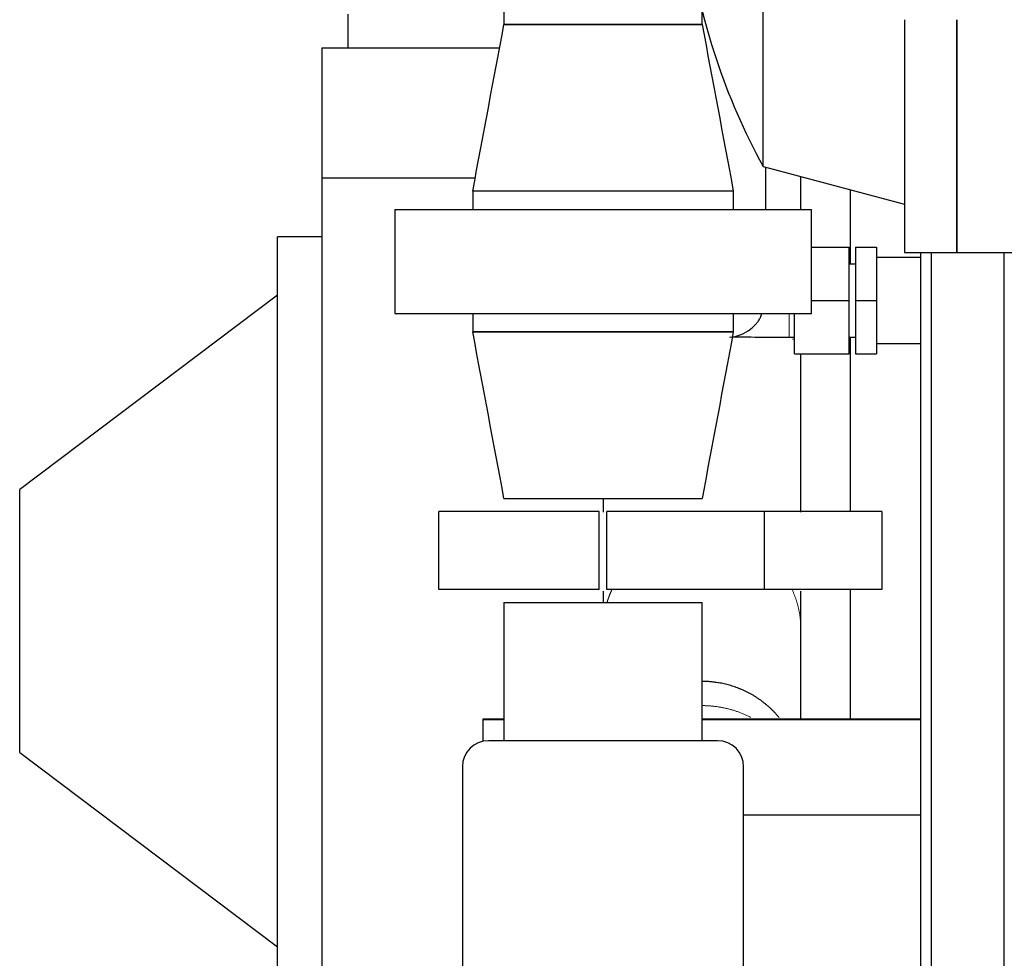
# Model space of a CAD drawing. Header units: inches. Extents: x 0 to 20790, y -12 to 14700.
# Tile 340 of 358: x 13601 to 13979, y 10440 to 10801. Entities that reach past the tile are written whole.
import ezdxf

# ---------------------------------------------------------------- set-up
doc = ezdxf.new("R2010")
doc.units = ezdxf.units.IN
doc.layers.add('1', color=7, linetype='Continuous', true_color=0xffffff)

msp = doc.modelspace()

# ---------------------------------------------------------------- linework, layer by layer
at = {"layer": '1', "color": 2, "linetype": 'Continuous', "lineweight": 25}
for p, q in [((13886.223, 10744.273), (13886.223, 10983.234)), ((13786.694, 10838.754), (13786.694, 10798.754)), ((13726.744, 10802.754), (13726.744, 10789.754)), ((13862.794, 10798.754), (13862.794, 10804.227)), ((13786.694, 10798.754), (13862.794, 10798.754)), ((13862.79, 10798.754), (13786.697, 10798.754)), ((13940.544, 10800.586), (13940.544, 10711.254)), ((13960.544, 10800.586), (13960.544, 10711.254)), ((13960.544, 10711.254), (13960.544, 10800.586)), ((13716.744, 10789.754), (13784.834, 10789.754)), ((13716.744, 10789.754), (13716.744, 10739.753)), ((13886.223, 10744.273), (13940.544, 10729.718)), ((13887.244, 10727.755), (13887.244, 10744.001)), ((13716.744, 10739.754), (13716.744, 10399.754)), ((13775.651, 10739.754), (13716.744, 10739.754)), ((13874.778, 10734.754), (13774.709, 10734.754)), ((13774.709, 10734.754), (13774.709, 10727.754)), ((13874.776, 10734.754), (13774.712, 10734.754)), ((13874.778, 10727.754), (13874.778, 10734.754)), ((13919.744, 10706.766), (13919.744, 10735.292)), ((13744.744, 10727.754), (13904.744, 10727.754)), ((13744.744, 10727.754), (13744.744, 10687.754)), ((13904.744, 10687.754), (13904.744, 10727.754)), ((13699.744, 10422.254), (13699.744, 10717.254)), ((13716.744, 10717.254), (13699.744, 10717.254)), ((13904.744, 10713.254), (13919.244, 10713.254)), ((13919.244, 10692.754), (13919.244, 10713.254)), ((13921.744, 10713.254), (13929.744, 10713.254)), ((13921.744, 10713.254), (13921.744, 10692.754)), ((13929.744, 10713.254), (13929.744, 10692.754)), ((13940.544, 10711.254), (13960.544, 10711.254)), ((13946.744, 10273.762), (13946.744, 10711.253)), ((13950.791, 10711.25), (13950.791, 10209.754)), ((13960.544, 10711.254), (13985.544, 10711.254)), ((13978.791, 10209.754), (13978.791, 10711.25)), ((13946.744, 10709.254), (13929.744, 10709.254)), ((13921.744, 10706.754), (13919.244, 10706.754)), ((13699.744, 10694.854), (13600.744, 10620.254)), ((13904.744, 10692.754), (13919.244, 10692.754)), ((13919.244, 10672.254), (13919.244, 10692.754)), ((13921.744, 10692.754), (13929.744, 10692.754)), ((13921.744, 10692.754), (13921.744, 10672.254)), ((13929.744, 10692.754), (13929.744, 10672.254)), ((13744.744, 10687.754), (13904.744, 10687.754)), ((13774.709, 10687.754), (13774.709, 10680.754)), ((13874.778, 10680.754), (13874.778, 10687.754)), ((13898.244, 10672.254), (13898.244, 10687.754)), ((13874.778, 10680.754), (13774.709, 10680.754)), ((13774.712, 10680.754), (13874.776, 10680.754)), ((13896.244, 10678.754), (13898.244, 10678.754)), ((13919.244, 10678.754), (13921.744, 10678.754)), ((13919.744, 10611.757), (13919.744, 10678.767)), ((13929.744, 10676.254), (13946.744, 10676.254)), ((13898.244, 10672.254), (13919.244, 10672.254)), ((13921.744, 10672.254), (13929.744, 10672.254)), ((13600.744, 10519.254), (13600.744, 10620.254)), ((13786.697, 10616.754), (13862.79, 10616.754)), ((13823.244, 10611.754), (13761.744, 10611.754)), ((13761.744, 10581.754), (13761.744, 10611.754)), ((13823.244, 10581.754), (13823.244, 10611.754)), ((13886.744, 10611.754), (13826.244, 10611.754)), ((13826.244, 10581.754), (13826.244, 10611.754)), ((13931.744, 10611.754), (13886.744, 10611.754)), ((13886.744, 10581.754), (13886.744, 10611.754)), ((13931.744, 10611.754), (13931.744, 10581.754)), ((13823.244, 10581.754), (13761.744, 10581.754)), ((13886.744, 10581.754), (13826.244, 10581.754)), ((13931.744, 10581.754), (13886.744, 10581.754)), ((13919.744, 10532.174), (13919.744, 10581.773)), ((13786.697, 10576.754), (13862.79, 10576.754)), ((13786.697, 10576.754), (13786.697, 10523.751)), ((13862.79, 10523.751), (13862.79, 10576.754)), ((13778.744, 10531.754), (13778.744, 10532.156)), ((13778.744, 10532.156), (13786.697, 10532.156)), ((13778.744, 10523.552), (13778.744, 10531.754)), ((13786.697, 10531.754), (13778.744, 10531.754)), ((13862.788, 10532.156), (13946.744, 10532.156)), ((13946.744, 10531.754), (13862.788, 10531.754)), ((13868.744, 10523.754), (13780.744, 10523.754)), ((13600.744, 10519.254), (13699.744, 10444.654)), ((13770.744, 10513.754), (13770.744, 10341.754)), ((13878.744, 10341.754), (13878.744, 10513.754)), ((13878.743, 10495.247), (13946.744, 10495.247))]:
    msp.add_line(p, q, dxfattribs=at)
at = {"layer": '1', "color": 110, "linetype": 'Continuous', "lineweight": 13}
msp.add_line((13896.244, 10687.755), (13896.244, 10678.754), dxfattribs=at)
at = {"layer": '1', "color": 2, "linetype": 'Continuous', "lineweight": 25}
for centre, radius, start, end in [((14103.544, 10863.754), 248, 187.9026, 208.80152), ((13780.744, 10513.754), 10, 90, 180), ((13868.744, 10513.754), 10, 0, 90)]:
    msp.add_arc(centre, radius, start, end, dxfattribs=at)
for points in [[(13774.712, 10734.754), (13778.707, 10756.087), (13782.702, 10777.42), (13786.697, 10798.754)], [(13862.79, 10798.754), (13866.786, 10777.42), (13870.781, 10756.087), (13874.776, 10734.754)], [(13900.742, 10727.754), (13900.742, 10731.963), (13900.742, 10736.172), (13900.742, 10740.382)], [(13786.697, 10616.754), (13782.702, 10638.087), (13778.707, 10659.42), (13774.712, 10680.754)], [(13874.776, 10680.754), (13870.781, 10659.42), (13866.786, 10638.087), (13862.79, 10616.754)], [(13824.742, 10616.525), (13824.742, 10614.813), (13824.742, 10613.129), (13824.742, 10611.479)], [(13824.742, 10581.106), (13824.742, 10579.47), (13824.742, 10577.956), (13824.742, 10576.564)]]:
    msp.add_open_spline(points, degree=3, dxfattribs=at)
for points, knots in [([(13873.252, 10678.754), (13874.752, 10678.722), (13877.396, 10679.296), (13880.603, 10681.118), (13882.54, 10682.783), (13883.483, 10683.714), (13884.108, 10684.47), (13884.693, 10685.322), (13885.269, 10686.456), (13885.588, 10687.319), (13885.736, 10687.805)], [0, 0, 0, 0, 0.3091652, 0.5374797, 0.6225912, 0.6922048, 0.7255765, 0.7635841, 0.8627735, 1, 1, 1, 1]), ([(13874.219, 10678.757), (13875.184, 10678.757), (13877.61, 10678.756), (13882.91, 10678.754), (13889.326, 10678.754), (13893.869, 10678.754), (13896.244, 10678.754)], [0, 0, 0, 0, 0.2513371, 0.5018412, 0.751356, 1, 1, 1, 1]), ([(13900.742, 10611.479), (13900.742, 10614.975), (13900.742, 10624.003), (13900.742, 10638.79), (13900.742, 10652.464), (13900.742, 10662.24), (13900.742, 10667.827), (13900.742, 10671.07), (13900.742, 10672.252)], [0, 0, 0, 0, 0.1954668, 0.4845955, 0.7385313, 0.8486443, 0.9448771, 1, 1, 1, 1]), ([(13900.742, 10566.362), (13900.742, 10567.099), (13900.742, 10568.78), (13900.742, 10571.912), (13900.742, 10575.871), (13900.742, 10579.135), (13900.742, 10581.105)], [0, 0, 0, 0, 0.2555829, 0.4961893, 0.7231217, 1, 1, 1, 1]), ([(13900.742, 10532.157), (13900.742, 10534.055), (13900.742, 10539.121), (13900.742, 10547.355), (13900.742, 10556.858), (13900.742, 10563.194), (13900.742, 10566.362)], [0, 0, 0, 0, 0.1664761, 0.4443173, 0.7221584, 1, 1, 1, 1])]:
    msp.add_open_spline(points, degree=3, knots=knots, dxfattribs=at)
at = {"layer": '1', "color": 110, "linetype": 'Continuous', "lineweight": 13}
for points, weights in [([(13898.394, 10677.867), (13898.175, 10677.867), (13897.943, 10677.868), (13897.696, 10677.868), (13897.436, 10677.868)], [1.00532903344, 1.00463110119, 1.00394127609, 1.00326640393, 1.00261224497]), ([(13828.226, 10581.905), (13827.645, 10580.671), (13827.13, 10579.42), (13826.682, 10578.157), (13826.299, 10576.891)], [1.00217586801, 1.00357239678, 1.00507555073, 1.00662824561, 1.0081492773]), ([(13900.742, 10566.362), (13900.742, 10570.095), (13900.228, 10574.07), (13899.064, 10578.069), (13897.259, 10581.901)], [1.01661171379, 1.01661171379, 1.01191816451, 1.00653173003, 1.00217969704]), ([(13881.425, 10532.718), (13876.947, 10535.036), (13872.13, 10536.555), (13867.286, 10537.215), (13862.792, 10537.22)], [0.999289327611, 1.00357167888, 1.01004321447, 1.0165569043, 1.01661140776])]:
    msp.add_rational_spline(points, weights, degree=4, dxfattribs=at)
at = {"layer": '1', "color": 2, "linetype": 'Continuous', "lineweight": 25}
msp.add_rational_spline([(13892.433, 10532.539), (13886.868, 10539.352), (13879.157, 10544.46), (13870.406, 10546.497), (13862.792, 10546.507)], [0.995591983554, 0.992327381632, 0.997881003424, 1.01651905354, 1.01661140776], degree=4, dxfattribs=at)

doc.saveas('drawing.dxf')
